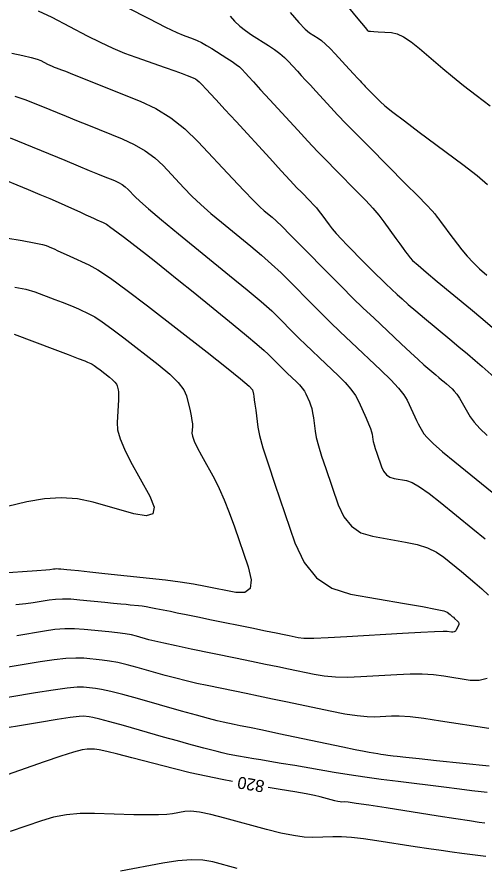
# Model space of a CAD drawing. Extents: x 2082232 to 2083549, y 592624 to 593832.
# Drawn here: x 2083266.84 to 2083294.01, y 593292.05 to 593341.35 of the extents above; entities that cross this region are included whole.
import ezdxf

# ---------------------------------------------------------------- set-up
doc = ezdxf.new("R2010")
doc.units = 0
doc.layers.add('DT_X_Contour_Major', color=7, linetype='Continuous')
doc.layers.add('DT_X_Contour_Minor', color=7, linetype='Continuous')

msp = doc.modelspace()

# ---------------------------------------------------------------- linework, layer by layer
at = {"layer": 'DT_X_Contour_Major'}
for points in [[(2083268.065, 593341.716), (2083268.865, 593341.338), (2083270.929, 593340.262), (2083271.686, 593339.881), (2083272.409, 593339.545), (2083273.097, 593339.254), (2083273.752, 593339.009), (2083275.45, 593338.414), (2083276.019, 593338.214), (2083276.45, 593338.061), (2083276.744, 593337.955), (2083276.901, 593337.896), (2083277.136, 593337.802), (2083277.228, 593337.754), (2083277.329, 593337.683), (2083277.438, 593337.589), (2083277.556, 593337.471), (2083277.88, 593337.124), (2083278.078, 593336.91), (2083278.429, 593336.53), (2083278.932, 593335.982), (2083279.587, 593335.267), (2083281.539, 593333.138), (2083282.203, 593332.415), (2083282.732, 593331.845), (2083283.125, 593331.426), (2083283.383, 593331.159), (2083283.891, 593330.649), (2083284.077, 593330.455), (2083284.254, 593330.256), (2083284.422, 593330.051), (2083284.581, 593329.84), (2083284.995, 593329.27), (2083285.177, 593329.035), (2083285.415, 593328.759), (2083285.707, 593328.44), (2083286.055, 593328.079), (2083287.055, 593327.06), (2083287.414, 593326.697), (2083287.741, 593326.372), (2083288.035, 593326.084), (2083288.297, 593325.834), (2083288.953, 593325.217), (2083289.237, 593324.958), (2083289.597, 593324.642), (2083290.034, 593324.27), (2083290.547, 593323.842), (2083292.018, 593322.624), (2083292.549, 593322.182), (2083293.04, 593321.767), (2083293.49, 593321.381), (2083293.901, 593321.023), (2083294.942, 593320.106)], [(2083266.197, 593328.518), (2083267.14, 593328.359), (2083267.846, 593328.23), (2083268.315, 593328.133), (2083268.546, 593328.066), (2083268.848, 593327.931), (2083268.999, 593327.863), (2083269.225, 593327.76), (2083269.527, 593327.623), (2083269.904, 593327.451), (2083271.012, 593326.945), (2083271.537, 593326.654), (2083272.283, 593326.158), (2083273.249, 593325.458), (2083274.436, 593324.554), (2083277.894, 593321.871), (2083279.032, 593320.979), (2083279.851, 593320.315), (2083280.35, 593319.88), (2083280.531, 593319.673), (2083280.588, 593319.426), (2083280.613, 593319.298), (2083280.645, 593319.101), (2083280.683, 593318.834), (2083280.727, 593318.498), (2083280.856, 593317.508), (2083280.953, 593317.023), (2083281.148, 593316.31), (2083281.442, 593315.369), (2083281.834, 593314.2), (2083283.009, 593310.779), (2083283.542, 593309.63), (2083284.26, 593308.752), (2083285.161, 593308.144), (2083286.246, 593307.805), (2083289.386, 593307.261), (2083290.424, 593307.076), (2083291.184, 593306.929), (2083291.664, 593306.821), (2083291.867, 593306.75), (2083292.035, 593306.614), (2083292.098, 593306.562), (2083292.162, 593306.507), (2083292.226, 593306.45), (2083292.29, 593306.391), (2083292.464, 593306.23), (2083292.515, 593306.167), (2083292.539, 593306.098), (2083292.536, 593306.024), (2083292.506, 593305.944), (2083292.389, 593305.723), (2083292.339, 593305.653), (2083292.277, 593305.606), (2083292.202, 593305.584), (2083292.115, 593305.587), (2083291.867, 593305.626), (2083291.634, 593305.63), (2083291.121, 593305.612), (2083290.329, 593305.572), (2083289.257, 593305.51), (2083286.025, 593305.316), (2083284.94, 593305.258), (2083284.107, 593305.228), (2083283.527, 593305.227), (2083283.199, 593305.255), (2083282.663, 593305.367), (2083282.377, 593305.426), (2083281.922, 593305.52), (2083281.298, 593305.649), (2083280.504, 593305.812), (2083278.161, 593306.292), (2083277.352, 593306.458), (2083276.684, 593306.594), (2083276.156, 593306.701), (2083275.767, 593306.779), (2083274.919, 593306.949), (2083274.618, 593307.007), (2083274.35, 593307.054), (2083274.116, 593307.09), (2083273.915, 593307.115), (2083273.425, 593307.166), (2083273.196, 593307.19), (2083272.875, 593307.222), (2083272.462, 593307.263), (2083271.958, 593307.313), (2083270.492, 593307.457), (2083269.968, 593307.497), (2083269.495, 593307.51), (2083269.074, 593307.494), (2083268.705, 593307.451), (2083267.788, 593307.297), (2083267.36, 593307.239), (2083266.766, 593307.18)], [(2083279.372, 593296.914), (2083278.768, 593297.022), (2083277.843, 593297.209), (2083276.919, 593297.417), (2083275.995, 593297.647), (2083273.529, 593298.289), (2083272.7, 593298.5), (2083272.06, 593298.652), (2083271.611, 593298.745), (2083271.352, 593298.78), (2083270.914, 593298.793), (2083270.635, 593298.751), (2083270.127, 593298.612), (2083269.39, 593298.378), (2083268.423, 593298.048), (2083265.539, 593297.04)], [(2083294.062, 593294.484), (2083293.73, 593294.53), (2083293.166, 593294.613), (2083292.372, 593294.734), (2083291.348, 593294.892), (2083288.307, 593295.365), (2083287.302, 593295.52), (2083286.564, 593295.63), (2083286.096, 593295.695), (2083285.896, 593295.716), (2083285.721, 593295.71), (2083285.634, 593295.717), (2083285.504, 593295.74), (2083285.33, 593295.779), (2083285.114, 593295.836), (2083284.479, 593296.008), (2083284.155, 593296.084), (2083283.66, 593296.182), (2083282.994, 593296.303), (2083282.155, 593296.446), (2083281.443, 593296.565)]]:
    msp.add_lwpolyline(points, dxfattribs=at)
at = {"layer": 'DT_X_Contour_Minor'}
for points in [[(2083285.957, 593342.113), (2083286.661, 593341.253), (2083287.085, 593340.736), (2083287.227, 593340.563), (2083287.232, 593340.56), (2083287.234, 593340.559), (2083287.236, 593340.557), (2083287.239, 593340.554), (2083287.242, 593340.55), (2083287.251, 593340.54), (2083287.291, 593340.534), (2083287.404, 593340.525), (2083287.59, 593340.512), (2083287.848, 593340.496), (2083288.633, 593340.447), (2083288.955, 593340.375), (2083289.331, 593340.198), (2083289.762, 593339.916), (2083290.246, 593339.527), (2083291.611, 593338.351), (2083292.167, 593337.884), (2083292.813, 593337.367), (2083293.547, 593336.799), (2083294.37, 593336.18)], [(2083273.25, 593341.907), (2083274.508, 593341.255), (2083275.47, 593340.768), (2083276.134, 593340.445), (2083276.502, 593340.286), (2083277.088, 593340.081), (2083277.321, 593339.988), (2083277.581, 593339.862), (2083277.868, 593339.703), (2083278.182, 593339.512), (2083279.054, 593338.959), (2083279.353, 593338.765), (2083279.593, 593338.596), (2083279.775, 593338.454), (2083279.9, 593338.337), (2083280.154, 593338.061), (2083280.313, 593337.888), (2083280.6, 593337.576), (2083281.014, 593337.124), (2083281.555, 593336.534), (2083283.168, 593334.773), (2083283.759, 593334.134), (2083284.322, 593333.536), (2083284.855, 593332.981), (2083285.36, 593332.467), (2083286.67, 593331.154), (2083287.132, 593330.677), (2083287.537, 593330.234), (2083287.885, 593329.823), (2083288.176, 593329.446), (2083288.874, 593328.482), (2083289.112, 593328.155), (2083289.301, 593327.897), (2083289.44, 593327.707), (2083289.531, 593327.585), (2083289.707, 593327.353), (2083289.856, 593327.202), (2083290.169, 593326.922), (2083290.647, 593326.514), (2083291.29, 593325.977), (2083293.225, 593324.376), (2083293.941, 593323.778), (2083294.64, 593323.186)], [(2083282.728, 593341.61), (2083283.23, 593341.038), (2083283.606, 593340.648), (2083283.855, 593340.439), (2083284.353, 593340.123), (2083284.555, 593339.978), (2083284.787, 593339.779), (2083285.05, 593339.525), (2083285.343, 593339.217), (2083286.166, 593338.325), (2083286.443, 593338.025), (2083286.655, 593337.795), (2083286.804, 593337.634), (2083286.888, 593337.542), (2083287.027, 593337.39), (2083287.095, 593337.318), (2083287.195, 593337.215), (2083287.326, 593337.081), (2083287.49, 593336.917), (2083287.967, 593336.437), (2083288.243, 593336.192), (2083288.712, 593335.814), (2083289.375, 593335.305), (2083290.231, 593334.664), (2083292.771, 593332.779), (2083293.606, 593332.134), (2083294.208, 593331.613)], [(2083279.231, 593341.408), (2083279.5, 593341.106), (2083279.798, 593340.824), (2083280.126, 593340.56), (2083280.483, 593340.315), (2083281.474, 593339.687), (2083281.825, 593339.453), (2083282.133, 593339.224), (2083282.398, 593338.998), (2083282.621, 593338.777), (2083283.16, 593338.193), (2083283.378, 593337.957), (2083283.628, 593337.685), (2083283.909, 593337.379), (2083284.222, 593337.038), (2083285.098, 593336.082), (2083285.484, 593335.669), (2083285.986, 593335.147), (2083286.604, 593334.516), (2083287.338, 593333.776), (2083289.448, 593331.658), (2083290.148, 593330.953), (2083290.664, 593330.428), (2083290.995, 593330.082), (2083291.143, 593329.916), (2083291.291, 593329.711), (2083291.376, 593329.597), (2083291.517, 593329.409), (2083291.715, 593329.147), (2083291.969, 593328.812), (2083292.725, 593327.817), (2083293.028, 593327.445), (2083293.37, 593327.075), (2083293.752, 593326.707), (2083294.173, 593326.341)], [(2083266.542, 593339.249), (2083267.175, 593339.114), (2083267.667, 593338.997), (2083268.019, 593338.897), (2083268.231, 593338.815), (2083268.609, 593338.618), (2083268.747, 593338.548), (2083268.88, 593338.486), (2083269.006, 593338.433), (2083269.125, 593338.388), (2083269.436, 593338.279), (2083269.655, 593338.197), (2083270.077, 593338.031), (2083270.702, 593337.781), (2083271.531, 593337.448), (2083274.014, 593336.45), (2083274.922, 593336.022), (2083275.785, 593335.488), (2083276.602, 593334.847), (2083277.375, 593334.1), (2083279.373, 593331.967), (2083280.051, 593331.249), (2083280.584, 593330.696), (2083280.973, 593330.308), (2083281.218, 593330.085), (2083281.678, 593329.71), (2083281.911, 593329.504), (2083282.265, 593329.165), (2083282.739, 593328.696), (2083283.334, 593328.094), (2083285.082, 593326.314), (2083285.731, 593325.66), (2083286.365, 593325.031), (2083286.986, 593324.429), (2083287.592, 593323.852), (2083289.191, 593322.349), (2083289.738, 593321.837), (2083290.178, 593321.43), (2083290.513, 593321.127), (2083290.743, 593320.929), (2083291.213, 593320.54), (2083291.383, 593320.398), (2083291.54, 593320.266), (2083291.684, 593320.142), (2083291.815, 593320.028), (2083292.148, 593319.734), (2083292.279, 593319.6), (2083292.422, 593319.419), (2083292.577, 593319.19), (2083292.745, 593318.913), (2083293.207, 593318.111), (2083293.432, 593317.789), (2083293.758, 593317.424), (2083294.185, 593317.017)], [(2083266.718, 593336.754), (2083267.298, 593336.555), (2083267.744, 593336.384), (2083268.756, 593335.966), (2083269.18, 593335.791), (2083269.694, 593335.582), (2083270.298, 593335.337), (2083270.992, 593335.058), (2083272.962, 593334.265), (2083273.664, 593333.945), (2083274.295, 593333.579), (2083274.853, 593333.167), (2083275.34, 593332.709), (2083276.54, 593331.427), (2083277.015, 593330.941), (2083277.537, 593330.444), (2083278.109, 593329.936), (2083278.728, 593329.418), (2083280.444, 593328.02), (2083281.069, 593327.499), (2083281.654, 593326.985), (2083282.2, 593326.478), (2083282.706, 593325.979), (2083284.006, 593324.655), (2083284.513, 593324.145), (2083285.061, 593323.607), (2083285.648, 593323.04), (2083286.276, 593322.445), (2083288.002, 593320.822), (2083288.584, 593320.256), (2083289.033, 593319.776), (2083289.351, 593319.382), (2083289.537, 593319.074), (2083289.857, 593318.366), (2083289.973, 593318.115), (2083290.082, 593317.891), (2083290.183, 593317.695), (2083290.276, 593317.526), (2083290.514, 593317.114), (2083290.694, 593316.896), (2083291.054, 593316.551), (2083291.595, 593316.08), (2083292.317, 593315.483), (2083294.481, 593313.723)], [(2083266.436, 593334.326), (2083267.301, 593333.981), (2083269.615, 593333.023), (2083270.406, 593332.696), (2083271.041, 593332.434), (2083271.522, 593332.237), (2083271.847, 593332.105), (2083272.507, 593331.84), (2083272.743, 593331.732), (2083272.954, 593331.61), (2083273.141, 593331.471), (2083273.304, 593331.318), (2083273.707, 593330.888), (2083273.978, 593330.634), (2083274.491, 593330.193), (2083275.244, 593329.565), (2083276.238, 593328.75), (2083279.211, 593326.329), (2083280.226, 593325.494), (2083281.042, 593324.805), (2083281.66, 593324.261), (2083282.079, 593323.863), (2083282.93, 593322.996), (2083283.262, 593322.662), (2083283.621, 593322.309), (2083284.006, 593321.938), (2083284.417, 593321.549), (2083285.547, 593320.485), (2083285.939, 593320.092), (2083286.264, 593319.709), (2083286.524, 593319.337), (2083286.718, 593318.975), (2083287.148, 593318.025), (2083287.291, 593317.699), (2083287.397, 593317.435), (2083287.467, 593317.232), (2083287.5, 593317.091), (2083287.538, 593316.796), (2083287.563, 593316.662), (2083287.61, 593316.483), (2083287.678, 593316.258), (2083287.769, 593315.987), (2083288.038, 593315.202), (2083288.16, 593314.939), (2083288.325, 593314.738), (2083288.531, 593314.598), (2083288.78, 593314.521), (2083289.5, 593314.396), (2083289.825, 593314.283), (2083290.261, 593314.036), (2083290.807, 593313.656), (2083291.465, 593313.143), (2083293.365, 593311.598), (2083294.08, 593311.005)], [(2083265.58, 593332.106), (2083267.495, 593331.313), (2083268.167, 593331.034), (2083268.744, 593330.79), (2083269.228, 593330.583), (2083269.617, 593330.411), (2083270.531, 593330.001), (2083270.848, 593329.858), (2083271.114, 593329.738), (2083271.328, 593329.641), (2083271.491, 593329.567), (2083271.858, 593329.4), (2083272.039, 593329.298), (2083272.305, 593329.119), (2083272.657, 593328.862), (2083273.095, 593328.528), (2083274.377, 593327.534), (2083274.907, 593327.119), (2083275.534, 593326.619), (2083276.259, 593326.036), (2083277.082, 593325.368), (2083279.406, 593323.475), (2083280.187, 593322.835), (2083280.788, 593322.333), (2083281.21, 593321.971), (2083281.451, 593321.748), (2083281.854, 593321.337), (2083282.011, 593321.179), (2083282.181, 593321.012), (2083282.363, 593320.837), (2083282.557, 593320.652), (2083283.093, 593320.149), (2083283.278, 593319.963), (2083283.432, 593319.781), (2083283.555, 593319.605), (2083283.647, 593319.434), (2083283.85, 593318.984), (2083283.922, 593318.8), (2083283.984, 593318.583), (2083284.037, 593318.334), (2083284.08, 593318.054), (2083284.182, 593317.263), (2083284.25, 593316.905), (2083284.375, 593316.424), (2083284.559, 593315.82), (2083284.801, 593315.093), (2083285.524, 593312.991), (2083285.851, 593312.285), (2083286.292, 593311.745), (2083286.846, 593311.371), (2083287.513, 593311.163), (2083289.443, 593310.828), (2083290.124, 593310.679), (2083290.722, 593310.483), (2083291.236, 593310.239), (2083291.666, 593309.947), (2083292.7, 593309.106), (2083293.089, 593308.783), (2083293.481, 593308.447), (2083293.877, 593308.097), (2083294.275, 593307.732)], [(2083266.721, 593325.642), (2083267.363, 593325.521), (2083267.87, 593325.37), (2083269.044, 593324.931), (2083269.459, 593324.772), (2083269.826, 593324.628), (2083270.143, 593324.496), (2083270.412, 593324.378), (2083271.063, 593324.081), (2083271.37, 593323.911), (2083271.804, 593323.623), (2083272.365, 593323.217), (2083273.053, 593322.693), (2083275.055, 593321.139), (2083275.722, 593320.589), (2083276.219, 593320.103), (2083276.548, 593319.681), (2083276.708, 593319.324), (2083276.908, 593318.457), (2083276.973, 593318.156), (2083277.017, 593317.901), (2083277.04, 593317.693), (2083277.042, 593317.531), (2083277.02, 593317.163), (2083277.048, 593316.978), (2083277.149, 593316.7), (2083277.322, 593316.328), (2083277.569, 593315.862), (2083278.322, 593314.496), (2083278.607, 593313.938), (2083278.896, 593313.289), (2083279.189, 593312.549), (2083279.486, 593311.719), (2083280.284, 593309.383), (2083280.464, 593308.633), (2083280.403, 593308.135), (2083280.103, 593307.888), (2083279.564, 593307.894), (2083277.806, 593308.246), (2083277.107, 593308.374), (2083276.329, 593308.494), (2083275.473, 593308.607), (2083274.539, 593308.713), (2083271.941, 593308.985), (2083271.073, 593309.076), (2083270.415, 593309.145), (2083269.969, 593309.191), (2083269.733, 593309.215), (2083269.387, 593309.249), (2083269.263, 593309.259), (2083269.152, 593309.262), (2083269.052, 593309.258), (2083268.965, 593309.248), (2083268.748, 593309.211), (2083268.518, 593309.19), (2083267.989, 593309.151), (2083267.162, 593309.097), (2083266.036, 593309.025)], [(2083266.679, 593322.903), (2083269.042, 593322.017), (2083269.826, 593321.723), (2083270.405, 593321.504), (2083270.779, 593321.361), (2083270.948, 593321.293), (2083271.126, 593321.212), (2083271.21, 593321.165), (2083271.328, 593321.086), (2083271.481, 593320.976), (2083271.669, 593320.833), (2083272.216, 593320.408), (2083272.398, 593320.258), (2083272.534, 593320.125), (2083272.624, 593320.01), (2083272.667, 593319.912), (2083272.722, 593319.676), (2083272.737, 593319.552), (2083272.742, 593319.357), (2083272.736, 593319.092), (2083272.719, 593318.756), (2083272.66, 593317.767), (2083272.692, 593317.348), (2083272.835, 593316.832), (2083273.088, 593316.219), (2083273.451, 593315.509), (2083274.566, 593313.487), (2083274.821, 593312.855), (2083274.75, 593312.476), (2083274.352, 593312.349), (2083273.628, 593312.474), (2083271.262, 593313.146), (2083270.357, 593313.335), (2083269.415, 593313.4), (2083268.436, 593313.341), (2083267.42, 593313.157), (2083264.663, 593312.5)], [(2083294.192, 593302.902), (2083293.733, 593302.768), (2083293.197, 593302.783), (2083291.668, 593303.024), (2083291.067, 593303.097), (2083290.412, 593303.136), (2083289.704, 593303.14), (2083288.94, 593303.11), (2083286.833, 593302.983), (2083286.071, 593302.957), (2083285.366, 593302.971), (2083284.718, 593303.027), (2083284.126, 593303.124), (2083282.624, 593303.439), (2083282.01, 593303.567), (2083281.294, 593303.715), (2083280.477, 593303.884), (2083279.559, 593304.072), (2083276.974, 593304.602), (2083276.093, 593304.786), (2083275.388, 593304.938), (2083274.858, 593305.06), (2083274.504, 593305.15), (2083273.795, 593305.351), (2083273.495, 593305.423), (2083273.126, 593305.49), (2083272.688, 593305.552), (2083272.181, 593305.608), (2083270.739, 593305.75), (2083270.19, 593305.784), (2083269.625, 593305.779), (2083269.043, 593305.736), (2083268.445, 593305.654), (2083266.827, 593305.383)], [(2083294.279, 593299.979), (2083291.469, 593300.422), (2083290.5, 593300.564), (2083289.704, 593300.66), (2083289.078, 593300.708), (2083288.624, 593300.71), (2083287.641, 593300.651), (2083287.203, 593300.656), (2083286.626, 593300.714), (2083285.909, 593300.827), (2083285.053, 593300.994), (2083282.585, 593301.511), (2083281.699, 593301.696), (2083280.893, 593301.864), (2083280.166, 593302.014), (2083279.519, 593302.148), (2083277.9, 593302.48), (2083277.292, 593302.61), (2083276.683, 593302.753), (2083276.072, 593302.908), (2083275.46, 593303.075), (2083273.827, 593303.537), (2083273.241, 593303.694), (2083272.707, 593303.817), (2083272.226, 593303.906), (2083271.798, 593303.963), (2083270.727, 593304.068), (2083270.267, 593304.085), (2083269.689, 593304.055), (2083268.996, 593303.979), (2083268.185, 593303.857), (2083265.867, 593303.469)], [(2083294.314, 593297.791), (2083291.246, 593298.114), (2083290.226, 593298.221), (2083289.464, 593298.302), (2083288.963, 593298.356), (2083288.721, 593298.383), (2083288.421, 593298.42), (2083288.299, 593298.436), (2083288.159, 593298.457), (2083288, 593298.482), (2083287.822, 593298.512), (2083287.323, 593298.597), (2083287.029, 593298.652), (2083286.519, 593298.754), (2083285.795, 593298.903), (2083284.855, 593299.099), (2083282.063, 593299.684), (2083281.117, 593299.882), (2083280.37, 593300.038), (2083279.824, 593300.151), (2083279.479, 593300.223), (2083278.825, 593300.357), (2083278.491, 593300.435), (2083277.978, 593300.568), (2083277.286, 593300.756), (2083276.416, 593301), (2083273.859, 593301.723), (2083272.987, 593301.964), (2083272.289, 593302.143), (2083271.765, 593302.261), (2083271.415, 593302.317), (2083270.714, 593302.387), (2083270.343, 593302.386), (2083269.754, 593302.331), (2083268.948, 593302.222), (2083267.925, 593302.06), (2083264.907, 593301.556)], [(2083294.187, 593296.268), (2083293.839, 593296.307), (2083293.304, 593296.37), (2083292.583, 593296.457), (2083291.675, 593296.569), (2083289.004, 593296.898), (2083288.021, 593297.024), (2083287.074, 593297.156), (2083286.163, 593297.294), (2083285.289, 593297.437), (2083283.007, 593297.826), (2083282.216, 593297.961), (2083281.555, 593298.073), (2083281.025, 593298.163), (2083280.624, 593298.23), (2083279.73, 593298.379), (2083279.401, 593298.438), (2083279.082, 593298.501), (2083278.775, 593298.569), (2083278.479, 593298.642), (2083277.705, 593298.844), (2083277.341, 593298.941), (2083276.831, 593299.081), (2083276.174, 593299.265), (2083275.371, 593299.491), (2083273.033, 593300.152), (2083272.25, 593300.37), (2083271.656, 593300.53), (2083271.25, 593300.631), (2083271.032, 593300.672), (2083270.702, 593300.705), (2083270.45, 593300.691), (2083269.941, 593300.627), (2083269.177, 593300.512), (2083268.157, 593300.345), (2083265.094, 593299.833)], [(2083294.105, 593292.553), (2083292.718, 593292.724), (2083292.158, 593292.797), (2083291.519, 593292.886), (2083290.802, 593292.991), (2083290.006, 593293.113), (2083287.777, 593293.459), (2083286.99, 593293.571), (2083286.302, 593293.648), (2083285.712, 593293.688), (2083285.221, 593293.692), (2083284.042, 593293.655), (2083283.542, 593293.674), (2083282.926, 593293.757), (2083282.195, 593293.906), (2083281.349, 593294.119), (2083278.937, 593294.775), (2083278.113, 593294.983), (2083277.449, 593295.118), (2083276.944, 593295.178), (2083276.6, 593295.164), (2083275.895, 593295.026), (2083275.556, 593294.985), (2083275.067, 593294.962), (2083274.43, 593294.96), (2083273.643, 593294.977), (2083271.347, 593295.047), (2083270.508, 593295.041), (2083269.715, 593294.968), (2083268.967, 593294.83), (2083268.264, 593294.625), (2083266.449, 593293.991)], [(2083279.654, 593291.839), (2083278.226, 593292.228), (2083277.643, 593292.333), (2083276.963, 593292.356), (2083276.187, 593292.299), (2083275.315, 593292.161), (2083272.861, 593291.683)]]:
    msp.add_lwpolyline(points, dxfattribs=at)

# ---------------------------------------------------------------- texts
at = {"layer": 'DT_X_Contour_Major'}
msp.add_text('820', height=0.7, rotation=170.4247, dxfattribs=at).set_placement((2083281.275, 593296.946))

doc.saveas('drawing.dxf')
